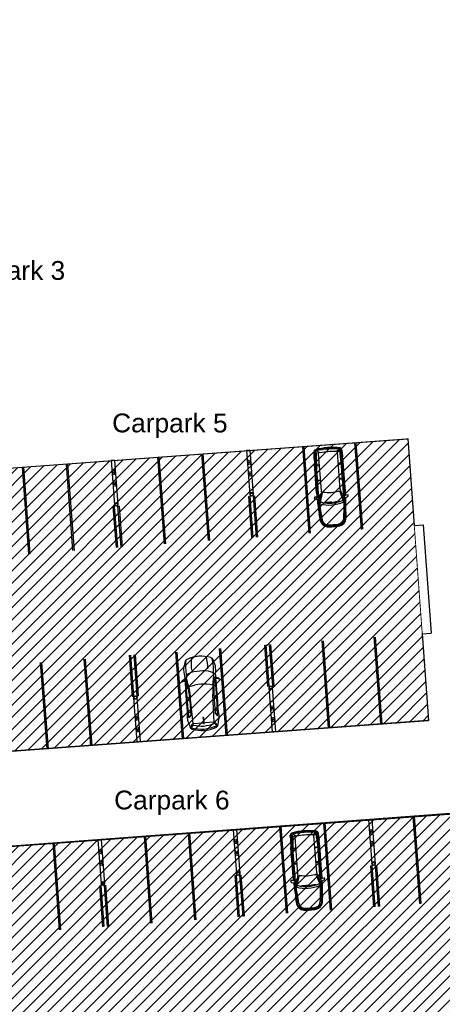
# Model space of a CAD drawing. Header units: millimetres. Extents: x 573132 to 957048, y 21042 to 318066.
# Tile 401 of 425: x 839636 to 862978, y 178382 to 232783. Entities that reach past the tile are written whole.
import ezdxf

# ---------------------------------------------------------------- set-up
doc = ezdxf.new("R2010")
doc.units = ezdxf.units.MM
doc.header["$LTSCALE"] = 2000
for name, color, linetype in [('_NIBSC_A site plan', 7, 'Continuous'), ('_NIBSC_A_parking-bays', 7, 'Continuous'), ('_NIBSC_FM trees 3metre zone', 210, 'Continuous'), ('cad-block.com', 7, 'Continuous'), ('Cars', 7, 'Continuous'), ('Parking bay info', 7, 'Continuous')]:
    doc.layers.add(name, color=color, linetype=linetype)
doc.styles.get("Standard").update_dxf_attribs({"font": 'arial.ttf'})

# ---------------------------------------------------------------- blocks, each defined once
blk = doc.blocks.new('A$C2A714640')
for p, q in [((1651, 1703), (1135, 1796)), ((1189, 1839), (1268, 2029)), ((1665, 1754), (1189, 1839)), ((1270, 1913), (1230, 1832)), ((1293, 1905), (1243, 1922)), ((1268, 2029), (1309, 2065)), ((1346, 2068), (1293, 1905)), ((1309, 2065), (1335, 2070)), ((1335, 2070), (1346, 2068)), ((1651, 1703), (2162, 1664)), ((1665, 1754), (2175, 1715)), ((3686, 1623), (2162, 1664)), ((2243, 1713), (2175, 1715)), ((2225, 1825), (2260, 1737)), ((2267, 1901), (2361, 1659)), ((2369, 1829), (2409, 1725)), ((2427, 1713), (3206, 1713)), ((2997, 1847), (3056, 1713)), ((3017, 1845), (3075, 1713)), ((3219, 1718), (3330, 1816)), ((3679, 1836), (3846, 1809)), ((3796, 1664), (3910, 1728)), ((3686, 1622), (3686, 1040)), ((3419, 1043), (3755, 1039)), ((3419, 1028), (3755, 1031)), ((3686, 449), (3686, 1031)), ((3755, 1031), (3755, 1039)), ((1651, 367), (1135, 275)), ((1665, 316), (1189, 231)), ((1189, 231), (1268, 42)), ((1270, 158), (1230, 238)), ((1293, 166), (1243, 148)), ((1268, 42), (1309, 5)), ((1346, 2), (1293, 166)), ((1309, 5), (1335, 0)), ((1335, 0), (1346, 2)), ((1651, 367), (2162, 406)), ((1665, 316), (2175, 356)), ((3686, 447), (2162, 406)), ((2243, 358), (2175, 356)), ((2225, 245), (2260, 333)), ((2267, 169), (2361, 412)), ((2369, 241), (2409, 345)), ((2427, 358), (3206, 358)), ((2997, 223), (3056, 358)), ((3017, 225), (3075, 358)), ((3219, 353), (3330, 254)), ((3679, 235), (3846, 261)), ((3796, 406), (3910, 342))]:
    blk.add_line(p, q)
for centre, radius, start, end in [((1838, 1035), 1838, 158.994, 180), ((330, 1607), 225, 104.0371, 157.2006), ((670, -1501), 3304, 83.8263, 98.7194), ((499, 1134), 727, 95.9895, 107.9469), ((403, 2052), 197, 275.9895, 308.6871), ((585, 1824), 95.5, 87.4739, 128.6871), ((685, -97), 2018, 79.8258, 92.7114), ((2269, 1152), 1449, 158.9468, 184.6441), ((1101, 1602), 197, 79.8299, 158.9468), ((2019, -38637), 40539, 91.1408, 91.3819), ((2019, -38637), 40500, 89.7857, 91.1003), ((2019, -38637), 40539, 88.6181, 91.0712), ((3873, 1035), 2321, 163.2682, 180), ((2170, 1804), 59, 21.2791, 89.7857), ((2243, 1731), 17.7, 268.4926, 21.2791), ((2387, 1836), 19.7, 89.6118, 201.2791), ((2105, -39824), 41681, 88.3299, 89.6118), ((2427, 1733), 19.7, 201.2791, 270), ((3453, -1618), 3537, 90.0603, 97.4025), ((3206, 1733), 19.7, 270, 311.6453), ((3319, 1825), 13.8, 319.5223, 88.2063), ((3453, 1824), 95.5, 51.3129, 92.5261), ((3517, 1803), 95.5, 51.3129, 92.5261), ((3700, 2031), 197, 231.3129, 264.0105), ((3745, 1622), 59, 130.9804, 180), ((4024, 1301), 484, 101.1159, 130.9804), ((3825, 1613), 59, 119.294, 197.2942), ((3824, 1631), 180, 18.2803, 83.2196), ((1860, 992), 2169, 1.135, 19.702), ((3935, 1671), 62.3, 15.1262, 113.3532), ((1889, 989), 2219, 1.2017, 18.3402), ((532, -1813), 3304, 86.544, 98.4137), ((1822, 985), 2040, 1.3982, 17.3891), ((1838, 1035), 1838, 180, 201.006), ((532, 3884), 3304, 261.5863, 273.456), ((2269, 918), 1449, 175.3559, 201.0532), ((3873, 1035), 2321, 180, 196.7318), ((3419, 1035), 29.7, 13.7603, 346.2397), ((3419, 1035), 7.35, 90, 270), ((1822, 1085), 2040, 342.6109, 358.6018), ((1860, 1078), 2169, 340.298, 358.865), ((1889, 1082), 2219, 341.6598, 358.7983), ((330, 464), 225, 202.7994, 255.9629), ((670, 3571), 3304, 261.2806, 276.1737), ((499, 937), 727, 252.0531, 264.0105), ((403, 18), 197, 51.3129, 84.0105), ((585, 246), 95.5, 231.3129, 272.5261), ((685, 2167), 2018, 267.2886, 280.1742), ((1101, 468), 197, 201.0532, 280.1701), ((2019, 40707), 40539, 268.6181, 268.8592), ((2019, 40707), 40500, 268.8997, 270.2143), ((2019, 40707), 40539, 268.9288, 271.3819), ((2170, 267), 59, 270.2143, 338.7209), ((2243, 340), 17.7, 338.7209, 91.5074), ((2387, 234), 19.7, 158.7209, 270.3882), ((2105, 41894), 41681, 270.3882, 271.6701), ((2427, 338), 19.7, 90, 158.7209), ((3453, 3688), 3537, 262.5975, 269.9397), ((3206, 338), 19.7, 48.3547, 90), ((3319, 245), 13.8, 271.7937, 40.4777), ((3453, 246), 95.5, 267.4739, 308.6871), ((3517, 267), 95.5, 267.4739, 308.6871), ((3700, 39), 197, 95.9895, 128.6871), ((3745, 449), 59, 180, 229.0196), ((4024, 769), 484, 229.0196, 258.8841), ((3825, 458), 59, 162.7058, 240.706), ((3824, 440), 180, 276.7804, 341.7197), ((3935, 400), 62.3, 246.6468, 344.8738)]:
    blk.add_arc(centre, radius, start, end)
blk = doc.blocks.new('A$C1AFB6E19')
for p, q in [((760, 1699), (763, 1666)), ((1564, 1668), (1563, 1660)), ((1635, 1646), (1631, 1607)), ((1633, 1868), (1676, 1874)), ((1909, 1735), (3517, 1735)), ((1909, 1695), (3517, 1695)), ((2296, 1730), (2296, 1735)), ((2311, 1715), (2540, 1715)), ((2555, 1730), (2555, 1735)), ((3201, 1730), (3201, 1735)), ((3216, 1715), (3336, 1715)), ((3351, 1730), (3351, 1735)), ((3818, 1722), (3819, 1742)), ((4134, 1703), (4205, 1697)), ((4136, 1723), (4207, 1717)), ((4164, 1588), (4174, 1699)), ((112, 1266), (47, 1227)), ((92, 1237), (64, 1220)), ((266, 1564), (240, 1566)), ((274, 1550), (247, 1495)), ((1333, 1389), (1350, 924)), ((1343, 1389), (1333, 1389)), ((1898, 1424), (1339, 1591)), ((1436, 1625), (1535, 1625)), ((1968, 1466), (1436, 1625)), ((1633, 1625), (3517, 1625)), ((1727, 1538), (1683, 1625)), ((2026, 1458), (4090, 1458)), ((2587, 1625), (2592, 1458)), ((2611, 1625), (2611, 1458)), ((2636, 1625), (2631, 1458)), ((3399, 1458), (3423, 1625)), ((3419, 1458), (3444, 1625)), ((3439, 1458), (3464, 1625)), ((4123, 1369), (4243, 1571)), ((4164, 1588), (4128, 1484)), ((4249, 1582), (4298, 1588)), ((4338, 1098), (4298, 1096)), ((40, 938), (87, 1008)), ((40, 937), (87, 867)), ((112, 609), (47, 647)), ((52, 938), (86, 988)), ((52, 937), (86, 886)), ((92, 638), (64, 654)), ((95, 986), (95, 938)), ((95, 889), (95, 937)), ((1316, 963), (1307, 962)), ((1307, 962), (1367, 500)), ((1350, 924), (1359, 924)), ((4338, 777), (4298, 779)), ((266, 311), (240, 308)), ((274, 325), (247, 380)), ((760, 175), (763, 209)), ((1898, 450), (1339, 283)), ((1367, 500), (1377, 502)), ((1968, 408), (1436, 250)), ((1436, 250), (1535, 250)), ((1564, 207), (1563, 215)), ((1635, 228), (1631, 267)), ((1633, 250), (3517, 250)), ((1633, 7), (1676, 0)), ((1727, 336), (1683, 250)), ((1909, 180), (3517, 180)), ((1909, 140), (3517, 140)), ((2026, 417), (4090, 417)), ((2296, 145), (2296, 140)), ((2311, 160), (2540, 160)), ((2555, 145), (2555, 140)), ((2587, 250), (2592, 417)), ((2611, 250), (2611, 417)), ((2636, 250), (2631, 417)), ((3201, 145), (3201, 140)), ((3216, 160), (3336, 160)), ((3351, 145), (3351, 140)), ((3399, 417), (3423, 250)), ((3419, 417), (3444, 250)), ((3439, 417), (3464, 250)), ((3818, 153), (3819, 133)), ((4123, 505), (4243, 304)), ((4164, 287), (4128, 390)), ((4134, 172), (4205, 178)), ((4136, 152), (4207, 158)), ((4164, 287), (4174, 175)), ((4249, 293), (4298, 287))]:
    blk.add_line(p, q)
for centre, radius, start, end in [((450, 1226), 430, 98.2959, 171.9694), ((1947, -9037), 10802, 96.3074, 98.2959), ((1864, -7925), 9660, 96.5449, 98.7615), ((1864, -7926), 9621, 91.7716, 98.7656), ((1864, -7925), 9660, 91.7707, 96.5449), ((1514, 1670), 50, 271.6727, 348.1083), ((1467, 1688), 100, 348.1083, 4.9942), ((1821, 1719), 255, 151.2266, 184.9942), ((1641, 1818), 50, 99.2101, 151.2266), ((1685, 1641), 50, 128.1727, 173.5799), ((1629, 1713), 41.1, 308.1727, 348.7801), ((1909, -11066), 12761, 90, 91.096), ((1207, 1874), 492, 339.878, 357.6913), ((1679, 1855), 20, 357.6913, 99.2101), ((1909, -11066), 12801, 90, 91.0305), ((2311, 1730), 15, 180, 270), ((2540, 1730), 15, 270, 0), ((2308, 1636), 304, 357.8813, 18.9108), ((3216, 1730), 15, 180, 270), ((3336, 1730), 15, 270, 0), ((3289, 1633), 155, 356.9873, 40.8552), ((3382, -5036), 6732, 83.2825, 88.8635), ((2918, -15899), 17643, 87.0782, 88.0562), ((2918, -15899), 17643, 86.0493, 87.0782), ((2918, -15899), 17663, 86.0493, 87.0782), ((2262, -19974), 21708, 84.8788, 84.958), ((4195, 1597), 50, 10.5383, 85.133), ((4197, 1597), 100, 11.2743, 85.133), ((4197, 1597), 120, 11.2743, 85.133), ((2495, 938), 2495, 171.9694, 180.0078), ((2495, 938), 2465, 171.9694, 180.0078), ((2495, 938), 2455, 173.7472, 180), ((2495, 938), 2443, 173.3007, 179.5727), ((450, 1226), 400, 98.2959, 171.9694), ((74, 1203), 20, 120.4766, 173.7472), ((2495, 938), 2431, 173.0859, 179.1361), ((2495, 938), 2419, 172.8771, 178.6898), ((98, 1228), 10, 353.0944, 120.4766), ((2495, 938), 2405, 173.0944, 177.9556), ((2495, 938), 2385, 171.9063, 180.0078), ((2495, 938), 2405, 171.9063, 172.157), ((431, 1231), 320, 125.7107, 171.9063), ((431, 1231), 300, 93.6894, 171.9063), ((238, 1499), 10, 305.7107, 333.5251), ((265, 1554), 10, 333.5251, 84.6577), ((1891, -8916), 10550, 92.471, 98.0602), ((3099, 943), 1894, 160.3901, 180.0138), ((3099, 943), 1794, 169.095, 180.0138), ((1333, 1572), 20, 73.3881, 160.3901), ((-889, 1077), 2253, 356.1076, 7.9577), ((3099, 943), 1794, 160.5282, 167.22), ((1435, 1531), 30, 73.3881, 160.5282), ((2076, -22441), 24034, 91.4468, 91.4503), ((2145, -19955), 21585, 91.6727, 91.7127), ((1661, 1604), 30, 173.5799, 258.0136), ((1881, 1367), 60, 348.9049, 73.3881), ((5543, 802), 3645, 171.2702, 177.8764), ((2026, 1658), 200, 253.3881, 270), ((3151, -10456), 12086, 85.1894, 88.2799), ((4090, 1498), 40, 270, 340.5991), ((887, 937), 3265, 0, 7.6043), ((887, 937), 3415, 0, 10.6867), ((887, 982), 3415, 10.1152, 10.5383), ((887, 937), 3475, 0, 11.2743), ((887, 937), 3495, 0, 11.2743), ((887, 937), 3455, 0, 2.6628), ((2495, 937), 2495, 179.9922, 188.0306), ((450, 648), 430, 188.0306, 261.7041), ((2495, 937), 2465, 179.9922, 188.0306), ((2495, 937), 2455, 180, 186.2528), ((2495, 937), 2443, 180.4273, 186.6993), ((450, 648), 400, 188.0306, 261.7041), ((74, 672), 20, 186.2528, 239.5234), ((2495, 937), 2431, 180.8639, 186.9141), ((2495, 937), 2419, 181.3102, 187.1229), ((90, 986), 5, 0, 146.4863), ((90, 889), 5, 213.5137, 0), ((62, 1024), 30, 326.36, 357.9556), ((62, 850), 30, 2.0444, 33.64), ((2495, 937), 2405, 182.0444, 186.9056), ((98, 646), 10, 239.5234, 6.9056), ((2495, 937), 2385, 179.9922, 188.0937), ((2495, 937), 2405, 187.843, 188.0937), ((431, 643), 320, 188.0937, 234.2893), ((431, 643), 300, 188.0937, 266.3106), ((3239, 955), 2034, 180.3247, 198.9193), ((3100, 932), 1795, 179.6316, 199.4683), ((-875, 440), 2253, 1.5598, 13.4099), ((5543, 1072), 3645, 182.1236, 188.7298), ((887, 937), 3265, 352.3957, 0), ((887, 937), 3415, 349.3133, 0), ((887, 937), 3475, 348.7257, 0), ((887, 937), 3495, 348.7257, 0), ((887, 937), 3455, 357.3372, 0), ((238, 375), 10, 26.4749, 54.2893), ((265, 320), 10, 275.3423, 26.4749), ((1947, 10912), 10802, 261.7041, 263.6926), ((1864, 9800), 9660, 261.2385, 263.4551), ((1864, 9801), 9621, 261.2344, 268.2284), ((1891, 10790), 10550, 261.9398, 267.529), ((1864, 9800), 9660, 263.4551, 268.2293), ((1864, 9800), 9660, 263.4551, 268.2293), ((1333, 302), 20, 199.6099, 286.6119), ((1435, 343), 30, 199.4718, 286.6119), ((2076, 24316), 24034, 268.5497, 268.5532), ((2145, 21830), 21585, 268.2873, 268.3273), ((1514, 204), 50, 11.8917, 88.3273), ((1467, 186), 100, 355.0058, 11.8917), ((1821, 155), 255, 175.0058, 208.7734), ((1641, 56), 50, 208.7734, 260.7899), ((1661, 271), 30, 101.9864, 186.4201), ((1685, 234), 50, 186.4201, 231.8273), ((1629, 162), 41.1, 11.2199, 51.8273), ((1909, 12940), 12761, 268.904, 270), ((1207, 1), 492, 2.3087, 20.122), ((1679, 20), 20, 260.7899, 2.3087), ((1909, 12940), 12801, 268.9695, 270), ((1881, 508), 60, 286.6119, 11.0951), ((2026, 217), 200, 90, 106.6119), ((2311, 145), 15, 90, 180), ((2540, 145), 15, 0, 90), ((2308, 238), 304, 341.0892, 2.1187), ((3216, 145), 15, 90, 180), ((3336, 145), 15, 0, 90), ((3289, 241), 155, 319.1448, 3.0127), ((3151, 12331), 12086, 271.7201, 274.8106), ((3382, 6911), 6732, 271.1365, 276.7175), ((2918, 17773), 17643, 271.9438, 272.9218), ((2918, 17773), 17643, 272.9218, 273.9507), ((2918, 17773), 17663, 272.9218, 273.9507), ((4090, 377), 40, 19.4009, 90), ((2262, 21848), 21708, 275.042, 275.1212), ((4195, 277), 50, 274.867, 349.4617), ((4197, 277), 100, 274.867, 348.7257), ((4197, 277), 120, 274.867, 348.7257), ((887, 893), 3415, 349.4617, 349.8848)]:
    blk.add_arc(centre, radius, start, end)

msp = doc.modelspace()

# ---------------------------------------------------------------- hatches: boundary and pattern name
h = msp.add_hatch()
h.set_pattern_fill('ANSI31', color=6, scale=500)
h.set_pattern_definition([(45, (-184040.5, -58059.7), (-1122.532, 1122.532), [])])
edge = h.paths.add_edge_path()
edge.add_arc((799802, 149995), 1979, 128.4942, 137.4644)
edge.add_arc((799742, 150051), 1897, 137.4749, 149.3647)
edge.add_arc((800006, 149896), 2203, 149.3949, 159.6806)
edge.add_arc((802463, 149116), 4780, 161.1457, 173.898)
edge.add_arc((777633, 152302), 20256, 350.8819, 352.4036, ccw=False)
edge.add_line((797632, 149092), (797912, 145802))
edge.add_line((797912, 145802), (798168, 142742))
edge.add_arc((800985, 142990), 2828, 185.0256, 196.2501)
edge.add_arc((800461, 142840), 2283, 196.328, 209.5039)
edge.add_arc((800311, 142757), 2111, 209.5535, 220.3373)
edge.add_arc((800443, 142872), 2286, 220.3888, 233.5825)
edge.add_arc((800765, 143315), 2834, 233.6596, 245.3359)
edge.add_arc((800829, 143356), 2898, 244.5285, 258.2745)
edge.add_arc((800702, 142747), 2275, 258.2798, 271.3173)
edge.add_arc((800705, 142600), 2129, 271.3175, 281.2854)
edge.add_arc((800683, 142712), 2242, 281.293, 294.1016)
edge.add_arc((800469, 143180), 2757, 294.1794, 306.5858)
edge.add_arc((800208, 143569), 3225, 306.1798, 311.5303)
edge.add_arc((800624, 143118), 2612, 311.268, 323.6387)
edge.add_arc((800912, 142904), 2253, 323.6692, 335.196)
edge.add_arc((800978, 142873), 2180, 335.218, 344.317)
edge.add_arc((800806, 142921), 2359, 344.3199, 356.7046)
edge.add_arc((800196, 142952), 2969, 356.7938, 368.8414)
edge.add_line((803130, 143408), (802964, 146152))
edge.add_line((802964, 146152), (802662, 149839))
edge.add_arc((799541, 149578), 3131, 4.7773, 9.9589)
edge.add_arc((800127, 149693), 2534, 9.6959, 22.0666)
edge.add_arc((800451, 149823), 2185, 22.0959, 33.7083)
edge.add_arc((800511, 149862), 2114, 33.7319, 42.7535)
edge.add_arc((800384, 149745), 2287, 42.7572, 55.1416)
edge.add_arc((800049, 149256), 2879, 55.2321, 67.3004)
edge.add_arc((799937, 149045), 3117, 66.8931, 72.3649)
edge.add_arc((800099, 149592), 2546, 72.1105, 84.6412)
edge.add_arc((800130, 149907), 2230, 84.6672, 94.8705)
edge.add_arc((800125, 149949), 2188, 94.8488, 105.1459)
edge.add_arc((800180, 149747), 2397, 105.1542, 117.1925)
edge.add_arc((800476, 149183), 3034, 117.2819, 128.9032)
h.paths.add_polyline_path([(805286, 132272), (807630, 130293), (808718, 128658), (809513, 126410), (809699, 124809), (809114, 106709), (807866, 104611), (806152, 104162), (798217, 103633), (798371, 101535), (797281, 101455), (798380, 87106), (807943, 87723), (807592, 92534), (808410, 92594), (809389, 92041), (809793, 91145), (810402, 83115), (809743, 81565), (808384, 80935), (803337, 80587), (803149, 83028), (796196, 82493), (796832, 74091), (798673, 74183), (799033, 69471), (811128, 70247), (810743, 74953), (817427, 69294), (820333, 70178), (819727, 72144), (820372, 73430), (819415, 79540), (817901, 79442), (816739, 80769), (816091, 86965), (820804, 87231), (820137, 96803), (815324, 96529), (814884, 102918), (815506, 103949), (814878, 110961), (814549, 111752), (814440, 112100), (814654, 120985), (815203, 122087), (815871, 129267), (817935, 132904), (819988, 134535), (822718, 135759), (825659, 136108), (841935, 135930), (841539, 140944), (822158, 141259), (817671, 142514), (813933, 145231), (812037, 148309), (810909, 153871), (812524, 156334), (812351, 161830), (810592, 163939), (809833, 165422), (809436, 170899), (810540, 173380), (810553, 173752), (810160, 179602), (808962, 181448), (808085, 183580), (807823, 187088), (808497, 189355), (809486, 190473), (809125, 195650), (808068, 197087), (806873, 199983), (806653, 202933), (806193, 210152), (807244, 212537), (808987, 213888), (808684, 217950), (806726, 219164), (805509, 221419), (805073, 224364), (798956, 224011), (799188, 223696), (800861, 219309), (801661, 209203), (800735, 202672), (797386, 198778), (791837, 197079), (785538, 196327), (786360, 186068), (793626, 186433), (797313, 185761), (799735, 184479), (801452, 182928), (803010, 180515), (803885, 177380), (804098, 175124), (805095, 159990), (804472, 158270), (803290, 157069), (801650, 156414), (791144, 155680), (792339, 140215), (793198, 137635), (794405, 136186), (796144, 134995), (799546, 134314), (802624, 133547)])
h = msp.add_hatch()
h.set_pattern_fill('ANSI31', color=1, scale=150)
h.set_pattern_definition([(45, (-81469.87, 12413.4), (-336.7596, 336.7596), [])])
h.paths.add_polyline_path([(861076, 209625), (834707, 207679), (835139, 202892), (832643, 202673), (832642, 202683), (825587, 202087), (826090, 196146), (811625, 195067), (809320, 195608), (809500, 190474), (830993, 192400), (830614, 196623), (833053, 196782), (833051, 196793), (835541, 196975), (835896, 192124), (862225, 194052)])
h = msp.add_hatch(color=7)
h.dxf.hatch_style = 1
h.paths.add_polyline_path([(855348, 209202), (855273, 209197), (855630, 204410), (855705, 204416)])
h = msp.add_hatch(color=7)
h.dxf.hatch_style = 1
h.paths.add_polyline_path([(858228, 209415), (858153, 209409), (858510, 204623), (858585, 204628)])
h = msp.add_hatch(color=7)
h.dxf.hatch_style = 1
h.paths.add_polyline_path([(847346, 208612), (847271, 208606), (847628, 203820), (847703, 203825)])
h = msp.add_hatch(color=7)
h.dxf.hatch_style = 1
h.paths.add_polyline_path([(849777, 208791), (849702, 208786), (850059, 203999), (850134, 204004)])
h = msp.add_hatch(color=7)
h.dxf.hatch_style = 1
h.paths.add_polyline_path([(839866, 208060), (839791, 208054), (840148, 203267), (840223, 203273)])
h = msp.add_hatch(color=7)
h.dxf.hatch_style = 1
h.paths.add_polyline_path([(842298, 208239), (842223, 208234), (842580, 203447), (842655, 203452)])
h = msp.add_hatch(color=7)
h.dxf.hatch_style = 1
h.paths.add_polyline_path([(852359, 206451), (852284, 206446), (852453, 204176), (852528, 204181)])
h = msp.add_hatch(color=7)
h.dxf.hatch_style = 1
h.paths.add_polyline_path([(852619, 206471), (852544, 206465), (852714, 204195), (852789, 204200)])
h = msp.add_hatch(color=7)
h.dxf.hatch_style = 1
h.paths.add_polyline_path([(844880, 205893), (844805, 205888), (844974, 203624), (845049, 203629)])
h = msp.add_hatch(color=7)
h.dxf.hatch_style = 1
h.paths.add_polyline_path([(845309, 203648), (845234, 203643), (845065, 205907), (845140, 205913)])
h = msp.add_hatch(color=7)
h.dxf.hatch_style = 1
h.paths.add_polyline_path([(859295, 198670), (859220, 198665), (859577, 193878), (859651, 193883)])
h = msp.add_hatch(color=7)
h.dxf.hatch_style = 1
h.paths.add_polyline_path([(850753, 198034), (850678, 198028), (851035, 193242), (851110, 193247)])
h = msp.add_hatch(color=7)
h.dxf.hatch_style = 1
h.paths.add_polyline_path([(853406, 195970), (853331, 195964), (853162, 198234), (853237, 198240)])
h = msp.add_hatch(color=7)
h.dxf.hatch_style = 1
h.paths.add_polyline_path([(853666, 195989), (853591, 195984), (853422, 198254), (853497, 198260)])
h = msp.add_hatch(color=7)
h.dxf.hatch_style = 1
h.paths.add_polyline_path([(856414, 198458), (856340, 198452), (856697, 193665), (856771, 193671)])
h = msp.add_hatch(color=7)
h.dxf.hatch_style = 1
h.paths.add_polyline_path([(845927, 195412), (845852, 195407), (845683, 197671), (845758, 197676)])
h = msp.add_hatch(color=7)
h.dxf.hatch_style = 1
h.paths.add_polyline_path([(846018, 197696), (845943, 197690), (846112, 195426), (846187, 195432)])
h = msp.add_hatch(color=7)
h.dxf.hatch_style = 1
h.paths.add_polyline_path([(848680, 193050), (848605, 193044), (848248, 197831), (848323, 197837)])
h = msp.add_hatch(color=7)
h.dxf.hatch_style = 1
h.paths.add_polyline_path([(841201, 192486), (841126, 192481), (840769, 197267), (840844, 197273)])
h = msp.add_hatch(color=7)
h.dxf.hatch_style = 1
h.paths.add_polyline_path([(843275, 197452), (843200, 197447), (843557, 192660), (843632, 192666)])
h = msp.add_hatch()
h.set_pattern_fill('ANSI31', color=2, scale=150)
h.set_pattern_definition([(45, (-73644.35, -3403.46), (-336.7596, 336.7596), [])])
h.paths.add_polyline_path([(864793, 173081), (864349, 178023), (865349, 178085), (864539, 189020), (812335, 185127), (812803, 179761), (810219, 179634), (810521, 174703), (813610, 174892), (813976, 169380)])
h = msp.add_hatch(color=7)
h.dxf.hatch_style = 1
h.paths.add_polyline_path([(856516, 188382), (856441, 188377), (856798, 183590), (856873, 183596)])
h = msp.add_hatch(color=7)
h.dxf.hatch_style = 1
h.paths.add_polyline_path([(861451, 188752), (861376, 188747), (861733, 183960), (861808, 183966)])
h = msp.add_hatch(color=7)
h.dxf.hatch_style = 1
h.paths.add_polyline_path([(849035, 187836), (848961, 187830), (849318, 183044), (849392, 183049)])
h = msp.add_hatch(color=7)
h.dxf.hatch_style = 1
h.paths.add_polyline_path([(854084, 188203), (854009, 188197), (854366, 183411), (854441, 183416)])
h = msp.add_hatch(color=7)
h.dxf.hatch_style = 1
h.paths.add_polyline_path([(841556, 187284), (841481, 187278), (841838, 182492), (841913, 182497)])
h = msp.add_hatch(color=7)
h.dxf.hatch_style = 1
h.paths.add_polyline_path([(846604, 187657), (846529, 187651), (846886, 182864), (846961, 182870)])
h = msp.add_hatch(color=7)
h.dxf.hatch_style = 1
h.paths.add_polyline_path([(859357, 186062), (859283, 186056), (859452, 183786), (859527, 183792)])
h = msp.add_hatch(color=7)
h.dxf.hatch_style = 1
h.paths.add_polyline_path([(851877, 185516), (851803, 185510), (851972, 183240), (852047, 183245)])
h = msp.add_hatch(color=7)
h.dxf.hatch_style = 1
h.paths.add_polyline_path([(859097, 186043), (859022, 186037), (859192, 183767), (859267, 183772)])
h = msp.add_hatch(color=7)
h.dxf.hatch_style = 1
h.paths.add_polyline_path([(851617, 185496), (851542, 185491), (851712, 183221), (851786, 183226)])
h = msp.add_hatch(color=7)
h.dxf.hatch_style = 1
h.paths.add_polyline_path([(844138, 184938), (844063, 184933), (844232, 182668), (844307, 182674)])
h = msp.add_hatch(color=7)
h.dxf.hatch_style = 1
h.paths.add_polyline_path([(844567, 182693), (844492, 182688), (844323, 184952), (844398, 184958)])
at = {"layer": '_NIBSC_FM trees 3metre zone'}
h = msp.add_hatch(dxfattribs=at)
h.set_pattern_fill('ANSI31', color=256, scale=1500)
h.set_pattern_definition([(45, (0, -300000), (-3367.596, 3367.596), [])])
h.paths.add_polyline_path([(593903, 232618), (679741, 243682), (730246, 249484), (739010, 251813), (755357, 259573), (798190, 265512), (811701, 266996), (863086, 275757), (876855, 143048), (913767, 142394), (912963, 130303), (912377, 121144), (904519, 98598), (903418, 94708), (895370, 63436), (848719, 56730), (841119, 53483), (784097, 45680), (763758, 42854), (670408, 24435), (665578, 34770), (663265, 39853), (610755, 158064), (608829, 162280), (603679, 173549), (597793, 194110)])
h.paths.add_polyline_path([(597181, 230015), (680104, 240704), (730805, 246529), (740047, 248984), (756227, 256664), (798560, 262534), (812117, 264024), (860433, 272261), (874145, 140095), (910565, 139450), (909970, 130498), (909410, 121745), (901656, 99501), (900522, 95491), (892964, 66121), (847903, 59643), (840312, 56401), (783688, 48652), (763260, 45813), (672132, 27832), (668302, 36026), (666001, 41083), (613490, 159296), (611558, 163526), (606501, 174591), (600750, 194678)], flags=16)

# ---------------------------------------------------------------- linework, layer by layer
at = {"color": 7}
for p, q in [((852356, 208993), (852171, 208979)), ((852171, 208979), (852353, 206544)), ((852356, 208993), (852538, 206557)), ((855630, 204410), (855272, 209203)), ((855705, 204416), (855347, 209208)), ((858510, 204623), (858153, 209415)), ((858585, 204628), (858227, 209421)), ((844877, 208435), (844692, 208422)), ((844692, 208422), (844874, 205986)), ((844877, 208435), (845058, 206000)), ((847628, 203820), (847271, 208612)), ((847703, 203825), (847345, 208617)), ((850059, 203999), (849702, 208791)), ((850134, 204004), (849777, 208797)), ((852232, 208320), (852226, 208396)), ((852235, 208397), (852239, 208344)), ((852379, 208408), (852383, 208355)), ((852394, 208332), (852389, 208408)), ((840148, 203267), (839791, 208054)), ((840223, 203273), (839866, 208060)), ((842580, 203447), (842223, 208233)), ((842655, 203452), (842298, 208239)), ((844752, 207762), (844747, 207838)), ((844756, 207839), (844760, 207786)), ((844900, 207850), (844904, 207797)), ((844915, 207774), (844909, 207851)), ((852232, 208320), (852237, 208243)), ((852247, 208243), (852243, 208296)), ((852249, 208335), (852312, 208340)), ((852251, 208306), (852314, 208311)), ((852375, 208345), (852312, 208340)), ((852377, 208316), (852314, 208311)), ((852391, 208254), (852387, 208307)), ((852394, 208332), (852400, 208255)), ((844752, 207762), (844758, 207685)), ((844767, 207686), (844763, 207739)), ((844770, 207778), (844833, 207782)), ((844772, 207749), (844835, 207753)), ((844895, 207787), (844833, 207782)), ((844897, 207758), (844835, 207753)), ((844911, 207696), (844908, 207749)), ((844915, 207774), (844921, 207697)), ((852279, 207678), (852274, 207755)), ((852279, 207678), (852285, 207602)), ((852283, 207756), (852287, 207703)), ((852294, 207602), (852290, 207655)), ((852297, 207694), (852360, 207699)), ((852299, 207665), (852362, 207670)), ((852422, 207704), (852360, 207699)), ((852424, 207675), (852362, 207670)), ((852427, 207767), (852431, 207714)), ((852438, 207613), (852435, 207666)), ((852442, 207691), (852436, 207767)), ((852442, 207691), (852448, 207614)), ((844800, 207121), (844794, 207197)), ((844800, 207121), (844806, 207044)), ((844804, 207198), (844808, 207145)), ((844815, 207045), (844811, 207098)), ((844818, 207137), (844880, 207141)), ((844820, 207108), (844883, 207112)), ((844943, 207146), (844880, 207141)), ((844945, 207117), (844883, 207112)), ((844948, 207209), (844952, 207156)), ((844959, 207055), (844955, 207108)), ((844963, 207133), (844957, 207210)), ((844963, 207133), (844969, 207056)), ((852284, 206446), (852359, 206451)), ((852453, 204176), (852284, 206446)), ((852531, 206650), (852346, 206636)), ((852528, 204181), (852359, 206451)), ((852544, 206465), (852619, 206471)), ((852713, 204200), (852544, 206465)), ((852714, 204195), (852544, 206465)), ((852789, 204200), (852619, 206471)), ((844805, 205888), (844880, 205893)), ((844974, 203624), (844805, 205888)), ((845051, 206092), (844867, 206078)), ((845049, 203629), (844880, 205893)), ((845065, 205907), (845140, 205913)), ((845234, 203643), (845065, 205907)), ((845234, 203649), (845065, 205907)), ((845308, 203654), (845140, 205913)), ((859577, 193878), (859219, 198670)), ((859651, 193883), (859294, 198676)), ((851035, 193242), (850677, 198034)), ((851110, 193247), (850752, 198039)), ((853162, 198234), (853331, 195964)), ((853237, 198240), (853406, 195970)), ((853422, 198254), (853591, 195984)), ((853423, 198248), (853591, 195984)), ((853497, 198260), (853666, 195989)), ((856697, 193665), (856339, 198458)), ((856771, 193671), (856414, 198463)), ((845683, 197671), (845852, 195407)), ((845758, 197676), (845927, 195412)), ((845943, 197691), (846112, 195426)), ((845944, 197685), (846112, 195426)), ((846019, 197690), (846187, 195432)), ((848248, 197831), (848605, 193039)), ((848323, 197837), (848680, 193044)), ((840769, 197267), (841126, 192481)), ((840844, 197273), (841201, 192486)), ((843557, 192660), (843200, 197453)), ((843632, 192666), (843275, 197458)), ((853331, 195964), (853406, 195970)), ((853595, 193442), (853414, 195878)), ((853591, 195984), (853666, 195989)), ((853780, 193456), (853598, 195892)), ((845852, 195407), (845927, 195412)), ((846116, 192884), (845935, 195320)), ((846112, 195426), (846187, 195432)), ((846301, 192898), (846119, 195334)), ((853605, 195799), (853421, 195786)), ((846126, 195241), (845941, 195228)), ((853509, 194744), (853504, 194821)), ((853513, 194822), (853517, 194769)), ((853527, 194760), (853590, 194765)), ((853652, 194770), (853590, 194765)), ((853657, 194833), (853661, 194780)), ((853672, 194757), (853666, 194833)), ((853672, 194757), (853678, 194680)), ((846030, 194187), (846024, 194263)), ((846034, 194264), (846038, 194211)), ((846173, 194212), (846110, 194207)), ((846178, 194275), (846182, 194222)), ((846193, 194199), (846187, 194276)), ((853509, 194744), (853515, 194668)), ((853524, 194668), (853520, 194721)), ((853529, 194731), (853592, 194736)), ((853654, 194741), (853592, 194736)), ((853668, 194679), (853664, 194732)), ((846030, 194187), (846036, 194110)), ((846045, 194111), (846041, 194164)), ((846048, 194203), (846110, 194207)), ((846050, 194174), (846113, 194178)), ((846175, 194183), (846113, 194178)), ((846189, 194121), (846185, 194174)), ((846193, 194199), (846199, 194122)), ((853557, 194103), (853551, 194180)), ((853557, 194103), (853563, 194027)), ((853561, 194181), (853565, 194128)), ((853572, 194027), (853568, 194080)), ((853575, 194119), (853637, 194124)), ((853577, 194090), (853640, 194095)), ((853700, 194129), (853637, 194124)), ((853702, 194100), (853640, 194095)), ((853705, 194192), (853709, 194139)), ((853716, 194038), (853712, 194091)), ((853720, 194116), (853714, 194192)), ((853720, 194116), (853726, 194039)), ((846078, 193546), (846072, 193622)), ((846078, 193546), (846084, 193469)), ((846081, 193623), (846085, 193570)), ((846093, 193470), (846089, 193522)), ((846095, 193562), (846158, 193566)), ((846098, 193533), (846160, 193537)), ((846221, 193571), (846158, 193566)), ((846223, 193542), (846160, 193537)), ((846226, 193634), (846230, 193581)), ((846237, 193480), (846233, 193533)), ((846241, 193558), (846235, 193635)), ((846241, 193558), (846246, 193481)), ((853780, 193456), (853595, 193442)), ((846301, 192898), (846116, 192884)), ((856798, 183590), (856440, 188383)), ((856873, 183596), (856515, 188388)), ((859094, 188584), (858910, 188571)), ((858910, 188571), (859091, 186135)), ((859094, 188584), (859276, 186149)), ((861733, 183960), (861375, 188752)), ((861808, 183966), (861450, 188758)), ((849318, 183044), (848960, 187836)), ((849392, 183049), (849035, 187842)), ((851614, 188038), (851430, 188024)), ((851430, 188024), (851611, 185588)), ((851614, 188038), (851796, 185602)), ((854366, 183411), (854009, 188203)), ((854441, 183416), (854084, 188209)), ((858970, 187911), (858964, 187988)), ((858970, 187911), (858976, 187834)), ((858973, 187988), (858977, 187935)), ((858985, 187835), (858981, 187888)), ((858987, 187927), (859050, 187931)), ((858990, 187898), (859052, 187902)), ((859113, 187936), (859050, 187931)), ((859115, 187907), (859052, 187902)), ((859118, 187999), (859121, 187946)), ((859129, 187845), (859125, 187898)), ((859133, 187923), (859127, 188000)), ((859133, 187923), (859138, 187846)), ((841838, 182492), (841481, 187278)), ((841913, 182497), (841556, 187284)), ((844135, 187480), (843950, 187466)), ((843950, 187466), (844132, 185031)), ((844135, 187480), (844317, 185044)), ((846886, 182864), (846529, 187657)), ((846961, 182870), (846604, 187662)), ((851490, 187364), (851484, 187441)), ((851490, 187364), (851495, 187288)), ((851493, 187442), (851497, 187389)), ((851505, 187288), (851501, 187341)), ((851507, 187380), (851570, 187385)), ((851510, 187351), (851572, 187356)), ((851633, 187390), (851570, 187385)), ((851635, 187361), (851572, 187356)), ((851637, 187453), (851641, 187400)), ((851649, 187299), (851645, 187352)), ((851653, 187377), (851647, 187453)), ((851653, 187377), (851658, 187300)), ((859018, 187270), (859012, 187347)), ((859018, 187270), (859023, 187193)), ((859021, 187347), (859025, 187294)), ((859033, 187194), (859029, 187247)), ((859035, 187286), (859098, 187290)), ((859037, 187257), (859100, 187261)), ((859161, 187295), (859098, 187290)), ((859163, 187266), (859100, 187261)), ((859165, 187358), (859169, 187305)), ((859177, 187204), (859173, 187257)), ((859180, 187282), (859175, 187359)), ((859180, 187282), (859186, 187205)), ((844010, 186807), (844005, 186883)), ((844010, 186807), (844016, 186730)), ((844014, 186884), (844018, 186831)), ((844026, 186731), (844022, 186783)), ((844028, 186822), (844091, 186827)), ((844030, 186794), (844093, 186798)), ((844153, 186832), (844091, 186827)), ((844156, 186803), (844093, 186798)), ((844158, 186895), (844162, 186842)), ((844170, 186741), (844166, 186794)), ((844173, 186819), (844168, 186896)), ((844173, 186819), (844179, 186742)), ((851538, 186723), (851532, 186800)), ((851538, 186723), (851543, 186647)), ((851541, 186801), (851545, 186748)), ((851553, 186647), (851549, 186700)), ((851555, 186739), (851618, 186744)), ((851557, 186710), (851620, 186715)), ((851681, 186749), (851618, 186744)), ((851683, 186720), (851620, 186715)), ((851685, 186812), (851689, 186759)), ((851697, 186658), (851693, 186711)), ((851700, 186735), (851695, 186812)), ((851700, 186735), (851706, 186659)), ((844058, 186166), (844053, 186242)), ((844058, 186166), (844064, 186089)), ((844062, 186243), (844066, 186190)), ((844073, 186089), (844069, 186142)), ((844076, 186181), (844139, 186186)), ((844078, 186152), (844141, 186157)), ((844201, 186191), (844139, 186186)), ((844203, 186162), (844141, 186157)), ((844206, 186254), (844210, 186201)), ((844217, 186100), (844214, 186153)), ((844221, 186178), (844215, 186254)), ((844221, 186178), (844227, 186101)), ((859269, 186241), (859084, 186227)), ((859283, 186056), (859357, 186062)), ((859452, 183792), (859283, 186056)), ((859452, 183786), (859283, 186056)), ((859527, 183792), (859357, 186062)), ((851789, 185694), (851604, 185681)), ((851803, 185510), (851877, 185516)), ((851972, 183245), (851803, 185510)), ((851972, 183240), (851803, 185510)), ((852047, 183245), (851877, 185516)), ((859022, 186037), (859097, 186043)), ((859192, 183767), (859022, 186037)), ((859267, 183772), (859097, 186043)), ((844310, 185137), (844125, 185123)), ((851542, 185491), (851617, 185496)), ((851712, 183221), (851542, 185491)), ((851786, 183226), (851617, 185496)), ((844063, 184933), (844138, 184938)), ((844232, 182668), (844063, 184933)), ((844307, 182674), (844138, 184938)), ((844323, 184952), (844398, 184958)), ((844492, 182688), (844323, 184952)), ((844492, 182693), (844323, 184952)), ((844567, 182699), (844398, 184958)), ((861733, 183960), (861808, 183966))]:
    msp.add_line(p, q, dxfattribs=at)
at = {"color": 7, "const_width": 50}
for points in [[(809138, 195650), (811625, 195067), (826090, 196146), (825174, 206975), (832286, 207500), (832643, 202673), (835139, 202892), (834707, 207679), (861076, 209625), (862225, 194052), (835896, 192124), (835541, 196975), (833051, 196793), (833453, 192621), (809500, 190474), (809320, 195608)], [(812335, 185127), (864539, 189020), (865349, 178085), (864349, 178023), (864793, 173081), (813976, 169380), (813610, 174892), (810521, 174703), (810219, 179634), (812803, 179761), (812335, 185127)]]:
    msp.add_lwpolyline(points, dxfattribs=at)
at = {"color": 7}
for centre, radius in [((852252, 208425), 17.9), ((852358, 208433), 17.9), ((844773, 207867), 17.9), ((844879, 207875), 17.9), ((852268, 208218), 17.9), ((852373, 208226), 17.9), ((844789, 207660), 17.9), ((844894, 207668), 17.9), ((852300, 207784), 17.9), ((852316, 207577), 17.9), ((852406, 207792), 17.9), ((852421, 207585), 17.9), ((844821, 207226), 17.9), ((844836, 207019), 17.9), ((844927, 207234), 17.9), ((844942, 207027), 17.9), ((852445, 206550), 92.5), ((844966, 205993), 92.5), ((853506, 195885), 92.5), ((846027, 195327), 92.5), ((853530, 194850), 17.9), ((853636, 194858), 17.9), ((846051, 194292), 17.9), ((846157, 194300), 17.9), ((853545, 194643), 17.9), ((853578, 194209), 17.9), ((853651, 194651), 17.9), ((853684, 194217), 17.9), ((846066, 194086), 17.9), ((846099, 193651), 17.9), ((846172, 194094), 17.9), ((846204, 193659), 17.9), ((853593, 194002), 17.9), ((853699, 194010), 17.9), ((846114, 193445), 17.9), ((846220, 193452), 17.9), ((858991, 188016), 17.9), ((859006, 187810), 17.9), ((859096, 188024), 17.9), ((859112, 187817), 17.9), ((851511, 187470), 17.9), ((851526, 187263), 17.9), ((851616, 187478), 17.9), ((851632, 187271), 17.9), ((859038, 187375), 17.9), ((859054, 187169), 17.9), ((859144, 187383), 17.9), ((859160, 187176), 17.9), ((844031, 186912), 17.9), ((844047, 186705), 17.9), ((844137, 186920), 17.9), ((844152, 186713), 17.9), ((851558, 186829), 17.9), ((851574, 186622), 17.9), ((851664, 186836), 17.9), ((851680, 186630), 17.9), ((844079, 186271), 17.9), ((844095, 186064), 17.9), ((844185, 186279), 17.9), ((844200, 186072), 17.9), ((859184, 186142), 92.5), ((851704, 185595), 92.5), ((844224, 185038), 92.5)]:
    msp.add_circle(centre, radius, dxfattribs=at)
for centre, radius, start, end in [((852230, 208397), 4.7, 4.2651, 184.2651), ((852374, 208354), 9.39, 274.2651, 4.2651), ((852384, 208408), 4.7, 4.2651, 184.2651), ((844751, 207839), 4.7, 4.2651, 184.2651), ((844905, 207850), 4.7, 4.2651, 184.2651), ((852242, 208243), 4.7, 184.2651, 4.2651), ((852248, 208345), 9.39, 184.2651, 274.2651), ((852252, 208297), 9.39, 94.2651, 184.2651), ((852377, 208306), 9.39, 4.2651, 94.2651), ((852395, 208255), 4.7, 184.2651, 4.2651), ((844763, 207685), 4.7, 184.2651, 4.2651), ((844769, 207787), 9.39, 184.2651, 274.2651), ((844773, 207739), 9.39, 94.2651, 184.2651), ((844895, 207796), 9.39, 274.2651, 4.2651), ((844898, 207749), 9.39, 4.2651, 94.2651), ((844916, 207697), 4.7, 184.2651, 4.2651), ((852278, 207756), 4.7, 4.2651, 184.2651), ((852290, 207602), 4.7, 184.2651, 4.2651), ((852296, 207704), 9.39, 184.2651, 274.2651), ((852300, 207656), 9.39, 94.2651, 184.2651), ((852422, 207713), 9.39, 274.2651, 4.2651), ((852425, 207665), 9.39, 4.2651, 94.2651), ((852432, 207767), 4.7, 4.2651, 184.2651), ((852443, 207614), 4.7, 184.2651, 4.2651), ((844799, 207198), 4.7, 4.2651, 184.2651), ((844810, 207044), 4.7, 184.2651, 4.2651), ((844817, 207146), 9.39, 184.2651, 274.2651), ((844821, 207098), 9.39, 94.2651, 184.2651), ((844942, 207155), 9.39, 274.2651, 4.2651), ((844946, 207108), 9.39, 4.2651, 94.2651), ((844952, 207209), 4.7, 4.2651, 184.2651), ((844964, 207056), 4.7, 184.2651, 4.2651), ((853508, 194822), 4.7, 4.2651, 184.2651), ((853526, 194770), 9.39, 184.2651, 274.2651), ((853652, 194779), 9.39, 274.2651, 4.2651), ((853662, 194833), 4.7, 4.2651, 184.2651), ((846029, 194264), 4.7, 4.2651, 184.2651), ((846047, 194212), 9.39, 184.2651, 274.2651), ((846172, 194221), 9.39, 274.2651, 4.2651), ((846182, 194275), 4.7, 4.2651, 184.2651), ((853520, 194668), 4.7, 184.2651, 4.2651), ((853530, 194722), 9.39, 94.2651, 184.2651), ((853655, 194731), 9.39, 4.2651, 94.2651), ((853673, 194679), 4.7, 184.2651, 4.2651), ((846040, 194110), 4.7, 184.2651, 4.2651), ((846051, 194164), 9.39, 94.2651, 184.2651), ((846176, 194174), 9.39, 4.2651, 94.2651), ((846194, 194122), 4.7, 184.2651, 4.2651), ((853556, 194181), 4.7, 4.2651, 184.2651), ((853567, 194027), 4.7, 184.2651, 4.2651), ((853574, 194129), 9.39, 184.2651, 274.2651), ((853578, 194081), 9.39, 94.2651, 184.2651), ((853699, 194138), 9.39, 274.2651, 4.2651), ((853703, 194090), 9.39, 4.2651, 94.2651), ((853709, 194192), 4.7, 4.2651, 184.2651), ((853721, 194038), 4.7, 184.2651, 4.2651), ((846077, 193623), 4.7, 4.2651, 184.2651), ((846088, 193469), 4.7, 184.2651, 4.2651), ((846095, 193571), 9.39, 184.2651, 274.2651), ((846098, 193523), 9.39, 94.2651, 184.2651), ((846220, 193580), 9.39, 274.2651, 4.2651), ((846224, 193533), 9.39, 4.2651, 94.2651), ((846230, 193634), 4.7, 4.2651, 184.2651), ((846242, 193481), 4.7, 184.2651, 4.2651), ((858969, 187988), 4.7, 4.2651, 184.2651), ((858980, 187834), 4.7, 184.2651, 4.2651), ((858987, 187936), 9.39, 184.2651, 274.2651), ((858990, 187888), 9.39, 94.2651, 184.2651), ((859112, 187945), 9.39, 274.2651, 4.2651), ((859116, 187898), 9.39, 4.2651, 94.2651), ((859122, 187999), 4.7, 4.2651, 184.2651), ((859134, 187846), 4.7, 184.2651, 4.2651), ((851489, 187442), 4.7, 4.2651, 184.2651), ((851500, 187288), 4.7, 184.2651, 4.2651), ((851507, 187390), 9.39, 184.2651, 274.2651), ((851510, 187342), 9.39, 94.2651, 184.2651), ((851632, 187399), 9.39, 274.2651, 4.2651), ((851636, 187351), 9.39, 4.2651, 94.2651), ((851642, 187453), 4.7, 4.2651, 184.2651), ((851654, 187299), 4.7, 184.2651, 4.2651), ((859017, 187347), 4.7, 4.2651, 184.2651), ((859028, 187193), 4.7, 184.2651, 4.2651), ((859035, 187295), 9.39, 184.2651, 274.2651), ((859038, 187247), 9.39, 94.2651, 184.2651), ((859160, 187304), 9.39, 274.2651, 4.2651), ((859163, 187257), 9.39, 4.2651, 94.2651), ((859170, 187358), 4.7, 4.2651, 184.2651), ((859181, 187205), 4.7, 184.2651, 4.2651), ((844009, 186884), 4.7, 4.2651, 184.2651), ((844021, 186730), 4.7, 184.2651, 4.2651), ((844027, 186832), 9.39, 184.2651, 274.2651), ((844031, 186784), 9.39, 94.2651, 184.2651), ((844153, 186841), 9.39, 274.2651, 4.2651), ((844156, 186794), 9.39, 4.2651, 94.2651), ((844163, 186895), 4.7, 4.2651, 184.2651), ((844174, 186742), 4.7, 184.2651, 4.2651), ((851536, 186800), 4.7, 4.2651, 184.2651), ((851548, 186647), 4.7, 184.2651, 4.2651), ((851554, 186749), 9.39, 184.2651, 274.2651), ((851558, 186701), 9.39, 94.2651, 184.2651), ((851680, 186758), 9.39, 274.2651, 4.2651), ((851683, 186710), 9.39, 4.2651, 94.2651), ((851690, 186812), 4.7, 4.2651, 184.2651), ((851701, 186658), 4.7, 184.2651, 4.2651), ((844057, 186243), 4.7, 4.2651, 184.2651), ((844069, 186089), 4.7, 184.2651, 4.2651), ((844075, 186191), 9.39, 184.2651, 274.2651), ((844079, 186143), 9.39, 94.2651, 184.2651), ((844201, 186200), 9.39, 274.2651, 4.2651), ((844204, 186152), 9.39, 4.2651, 94.2651), ((844211, 186254), 4.7, 4.2651, 184.2651), ((844222, 186101), 4.7, 184.2651, 4.2651)]:
    msp.add_arc(centre, radius, start, end, dxfattribs=at)
at = {"layer": '_NIBSC_A site plan'}
for points in [[(834748, 207682), (861076, 209625)], [(861076, 209625), (861429, 204838)], [(861429, 204838), (861928, 204875)], [(861928, 204875), (862370, 198891)], [(861871, 198855), (862370, 198891)], [(861871, 198855), (862224, 194068)], [(836118, 186883), (863831, 188928), (864188, 184141), (864850, 184190)]]:
    msp.add_lwpolyline(points, dxfattribs=at)
at = {"layer": '_NIBSC_A_parking-bays', "const_width": 75}
msp.add_lwpolyline([(835896, 192124), (862224, 194068)], dxfattribs=at)
at = {"layer": 'cad-block.com', "color": 7}
for centre in [(852445, 206550), (844966, 205993), (853506, 195885), (846027, 195327), (859184, 186142), (851704, 185595), (844224, 185038)]:
    msp.add_circle(centre, 79.5, dxfattribs=at)

# ---------------------------------------------------------------- block references
at = {"layer": 'Cars'}
for name, p, rotation in [('A$C1AFB6E19', (857907, 204842), 94.26510713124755), ('A$C2A714640', (848491, 197532), 274.2651071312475), ('A$C1AFB6E19', (856608, 183663), 94.26510713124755)]:
    msp.add_blockref(name, p, dxfattribs=dict(at, rotation=rotation))

# ---------------------------------------------------------------- texts
at = {"layer": 'Parking bay info', "char_height": 1040.24, "width": 10515.42, "attachment_point": 1, "rotation": 359.9565}
for s, insert in [('{\\Fhelv|c0;Carpark 3}', (835770, 219452)), ('{\\Fhelv|c0;Carpark 5}', (844742, 211023)), ('{\\Fhelv|c0;Carpark 6}', (844852, 190190))]:
    msp.add_mtext(s, dxfattribs=dict(at, insert=insert))

doc.saveas('drawing.dxf')
